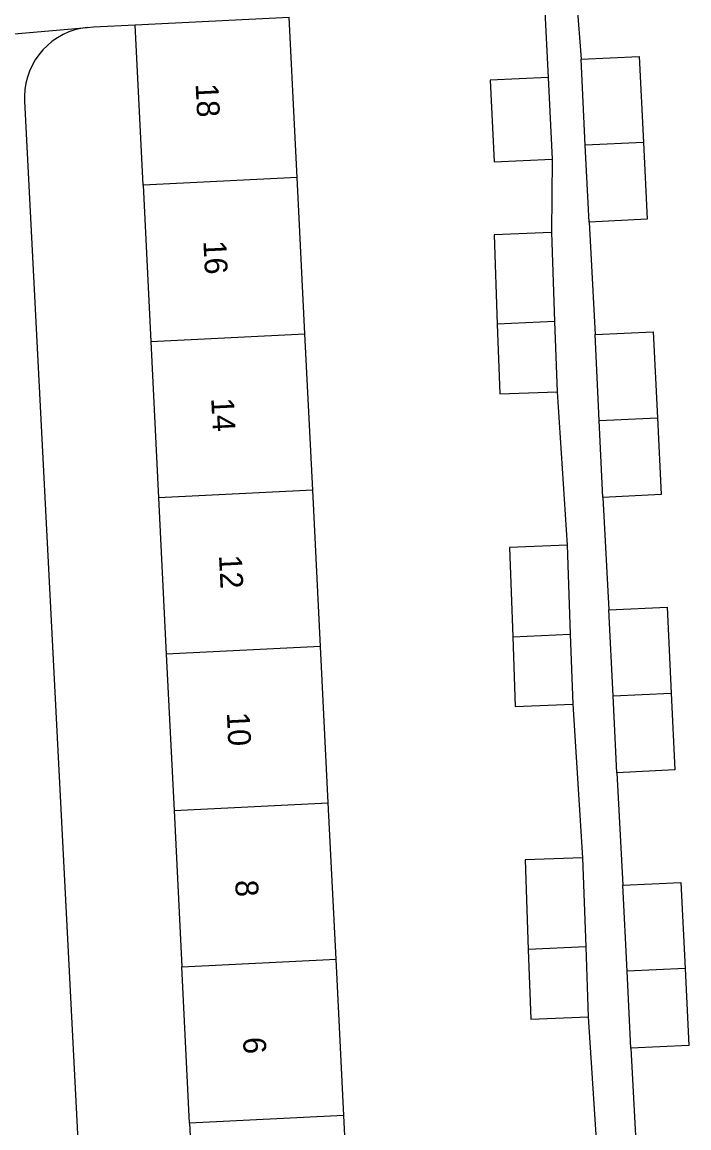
# Model space of a CAD drawing. Extents: x 161084 to 161928, y 385355 to 386522.
# Drawn here: x 161766.2 to 161795.42, y 385914.11 to 385962.58 of the extents above; entities that cross this region are included whole.
import ezdxf

# ---------------------------------------------------------------- set-up
doc = ezdxf.new("R2010")
doc.units = 0
for name, color, linetype in [('IMGEO_Pand', 7, 'Continuous'), ('IMGEO_Pand_nummerreeks', 7, 'Continuous'), ('IMGEO_Voetpad_open', 7, 'Continuous')]:
    doc.layers.add(name, color=color, linetype=linetype)

msp = doc.modelspace()

# ---------------------------------------------------------------- linework, layer by layer
at = {"layer": 'IMGEO_Pand'}
for points in [[(161771.152, 385962.458), (161777.909, 385962.794)], [(161778.258, 385955.767), (161778.157, 385957.801), (161777.909, 385962.794)], [(161771.501, 385955.431), (161771.152, 385962.458)], [(161790.701, 385960.954), (161793.248, 385961.077), (161793.431, 385957.308)], [(161790.884, 385957.179), (161790.701, 385960.954)], [(161789.254, 385960.156), (161786.718, 385960.033), (161786.892, 385956.452), (161789.428, 385956.575)], [(161789.254, 385960.156), (161789.428, 385956.575)], [(161793.431, 385957.308), (161790.884, 385957.179)], [(161793.431, 385957.308), (161793.594, 385953.935), (161791.047, 385953.812)], [(161791.047, 385953.812), (161790.884, 385957.179)], [(161778.258, 385955.767), (161771.501, 385955.431)], [(161771.501, 385955.431), (161771.841, 385948.58)], [(161778.598, 385948.916), (161778.258, 385955.767)], [(161789.402, 385953.35), (161786.883, 385953.26), (161787.023, 385949.335)], [(161789.402, 385953.35), (161789.541, 385949.46)], [(161789.541, 385949.46), (161787.023, 385949.335)], [(161787.023, 385949.335), (161787.132, 385946.289), (161789.651, 385946.379)], [(161789.541, 385949.46), (161789.651, 385946.379)], [(161771.841, 385948.58), (161778.598, 385948.916)], [(161771.841, 385948.58), (161772.182, 385941.728)], [(161778.939, 385942.064), (161778.598, 385948.916)], [(161791.311, 385948.885), (161793.858, 385949.008), (161794.041, 385945.239)], [(161791.494, 385945.11), (161791.311, 385948.885)], [(161791.494, 385945.11), (161794.041, 385945.239)], [(161794.041, 385945.239), (161794.204, 385941.866), (161791.657, 385941.743)], [(161791.657, 385941.743), (161791.494, 385945.11)], [(161778.939, 385942.064), (161772.182, 385941.728)], [(161779.279, 385935.213), (161778.939, 385942.064)], [(161772.182, 385941.728), (161772.522, 385934.877)], [(161790.083, 385939.647), (161787.564, 385939.557), (161787.704, 385935.632)], [(161790.083, 385939.647), (161790.222, 385935.757)], [(161791.92, 385936.817), (161794.467, 385936.94), (161794.65, 385933.171)], [(161792.103, 385933.042), (161791.92, 385936.817)], [(161787.704, 385935.632), (161790.222, 385935.757)], [(161787.704, 385935.632), (161787.813, 385932.586), (161790.332, 385932.676)], [(161790.222, 385935.757), (161790.332, 385932.676)], [(161779.279, 385935.213), (161772.522, 385934.877)], [(161779.62, 385928.361), (161779.279, 385935.213)], [(161772.522, 385934.877), (161772.862, 385928.025)], [(161792.103, 385933.042), (161794.65, 385933.171)], [(161792.266, 385929.675), (161792.103, 385933.042)], [(161794.65, 385933.171), (161794.813, 385929.798), (161792.266, 385929.675)], [(161772.862, 385928.025), (161779.62, 385928.361)], [(161779.96, 385921.509), (161779.62, 385928.361)], [(161772.862, 385928.025), (161773.202, 385921.173)], [(161790.764, 385925.943), (161788.245, 385925.853), (161788.385, 385921.928)], [(161790.764, 385925.943), (161790.903, 385922.053)], [(161792.53, 385924.748), (161795.077, 385924.871), (161795.26, 385921.101)], [(161792.713, 385920.973), (161792.53, 385924.748)], [(161790.903, 385922.053), (161788.385, 385921.928)], [(161788.385, 385921.928), (161788.494, 385918.882), (161791.013, 385918.972)], [(161790.903, 385922.053), (161791.013, 385918.972)], [(161773.202, 385921.173), (161779.96, 385921.509)], [(161780.3, 385914.658), (161779.96, 385921.509)], [(161773.543, 385914.322), (161773.202, 385921.173)], [(161795.26, 385921.101), (161792.713, 385920.973)], [(161792.876, 385917.606), (161792.713, 385920.973)], [(161795.26, 385921.101), (161795.423, 385917.729), (161792.876, 385917.606)], [(161780.3, 385914.658), (161773.543, 385914.322)], [(161780.641, 385907.806), (161780.3, 385914.658)], [(161773.543, 385914.322), (161773.883, 385907.47)]]:
    msp.add_lwpolyline(points, dxfattribs=at)
at = {"layer": 'IMGEO_Voetpad_open'}
for points in [[(161789.099, 385963.337), (161789.254, 385960.156)], [(161790.516, 385963.406), (161790.701, 385960.954)], [(161759.461, 385961.506), (161769.053, 385962.347)], [(161769.053, 385962.347), (161768.78, 385962.304), (161768.511, 385962.236), (161768.249, 385962.145), (161767.997, 385962.031), (161767.755, 385961.894), (161767.527, 385961.737), (161767.314, 385961.559), (161767.118, 385961.364), (161766.94, 385961.151), (161766.781, 385960.924), (161766.643, 385960.683), (161766.528, 385960.431), (161766.435, 385960.17), (161766.367, 385959.902), (161766.322, 385959.628), (161766.302, 385959.352), (161766.305, 385959.108), (161769.329, 385900.195)], [(161769.053, 385962.347), (161769.33, 385962.366), (161771.152, 385962.458)], [(161789.428, 385956.575), (161789.402, 385953.35)], [(161791.047, 385953.812), (161791.311, 385948.885)], [(161789.651, 385946.379), (161790.083, 385939.647)], [(161791.657, 385941.743), (161791.92, 385936.817)], [(161790.332, 385932.676), (161790.764, 385925.943)], [(161792.266, 385929.675), (161792.53, 385924.748)], [(161791.013, 385918.972), (161791.445, 385912.24)], [(161792.876, 385917.606), (161793.139, 385912.679)]]:
    msp.add_lwpolyline(points, dxfattribs=at)

# ---------------------------------------------------------------- texts
at = {"layer": 'IMGEO_Pand_nummerreeks'}
for s, p in [('18', (161773.804, 385959.87)), ('16', (161774.146, 385952.982)), ('14', (161774.488, 385946.092)), ('12', (161774.829, 385939.204)), ('10', (161775.172, 385932.308)), ('8', (161775.538, 385924.956)), ('6', (161775.879, 385918.07))]:
    msp.add_text(s, height=1, rotation=272.8433, dxfattribs=at).set_placement(p)

doc.saveas('drawing.dxf')
